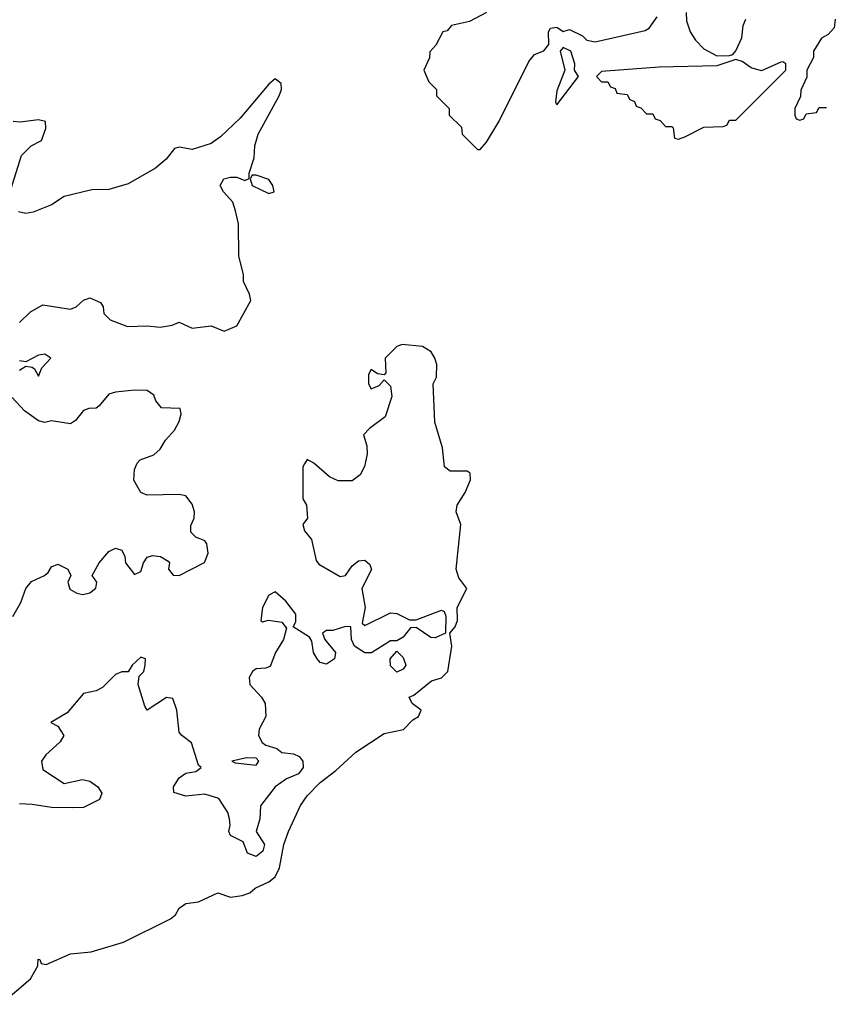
# Model space of a CAD drawing. Header units: inches. Extents: x 2601682 to 2755810, y 449311 to 584050.
# Tile 304 of 505: x 2704511 to 2707061, y 481530 to 484608. Entities that reach past the tile are written whole.
import ezdxf

# ---------------------------------------------------------------- set-up
doc = ezdxf.new("R2010")
doc.units = ezdxf.units.IN
doc.header["$MEASUREMENT"] = 0
doc.layers.add('C7408', color=7, linetype='Continuous')

msp = doc.modelspace()

# ---------------------------------------------------------------- linework, layer by layer
at = {"layer": 'C7408', "color": 2, "elevation": 2}
for points in [[(2705970.4, 484630), (2705917.3, 484602.7), (2705861, 484590), (2705847.3, 484572.7), (2705834, 484570), (2705811.6, 484528.4), (2705792.7, 484507.3), (2705791.6, 484488.4), (2705774, 484450), (2705790, 484414), (2705814, 484390), (2705814, 484370), (2705854, 484330), (2705854, 484310), (2705891.6, 484271.6), (2705894, 484250), (2705942, 484202), (2705950, 484202), (2705970, 484224.7), (2706010, 484291), (2706103.1, 484476.9), (2706120.8, 484499.2), (2706150, 484511), (2706165.2, 484530), (2706164, 484570), (2706170, 484582), (2706190, 484584.7), (2706210, 484571.3), (2706230, 484577.3), (2706270, 484558), (2706284.3, 484544.3), (2706310, 484538.9), (2706466.2, 484573.8), (2706478.3, 484581.7), (2706503.3, 484616.7)], [(2706594.8, 484630), (2706595.3, 484604.7), (2706607.4, 484570), (2706623.8, 484543.8), (2706650, 484517), (2706690, 484495.5), (2706730, 484496), (2706740.4, 484499.6), (2706749.6, 484510.4), (2706768.5, 484551.5), (2706773.1, 484590), (2706780.9, 484610)], [(2707060.7, 484610), (2707057.5, 484582.5), (2707038.8, 484561.2), (2707018, 484550), (2706992, 484510), (2706992, 484490), (2706972, 484450), (2706971.6, 484428.4), (2706952.7, 484387.3), (2706952, 484368), (2706934, 484330), (2706934, 484310), (2706938, 484298), (2706950, 484294), (2706962, 484298), (2706970, 484314), (2707002, 484318), (2707010, 484334), (2707033, 484333)], [(2704510, 483661), (2704544.8, 483695.2), (2704583.7, 483716.3), (2704670, 483702.8), (2704688, 483710), (2704710, 483731.3), (2704730, 483738), (2704763.6, 483723.6), (2704772, 483710), (2704774, 483690), (2704794, 483670), (2704848.4, 483648.4), (2704910, 483651.3), (2704950, 483646.8), (2704987.3, 483652.7), (2705010, 483662), (2705050, 483644), (2705109.1, 483650.9), (2705150, 483634.8), (2705190, 483650.8), (2705233.5, 483730), (2705229.6, 483749.6), (2705211.1, 483790), (2705211, 483810), (2705196.3, 483870), (2705194.5, 483970), (2705186, 484010), (2705177.5, 484037.5), (2705148, 484070), (2705138, 484090), (2705149.3, 484110.7), (2705170, 484116), (2705190, 484116), (2705214.6, 484105.4), (2705228, 484112), (2705228, 484128), (2705243.6, 484176.4), (2705246.3, 484213.7), (2705256.4, 484250), (2705322.2, 484370), (2705329.7, 484390), (2705328.1, 484408.1), (2705310, 484423), (2705290, 484406.3), (2705199.8, 484300.2), (2705138.7, 484241.3), (2705110, 484220.5), (2705050, 484202), (2705010, 484209.2), (2704994.8, 484205.2), (2704968.5, 484171.5), (2704935.9, 484144.1), (2704850, 484095.1), (2704790, 484077.2), (2704736.4, 484076.4), (2704650, 484055.3), (2704610.8, 484029.2), (2704553.4, 484006.6), (2704530, 484002), (2704507.5, 484007.5)], [(2704482.9, 484077.1), (2704516.9, 484183.1), (2704546.5, 484213.5), (2704579, 484230), (2704592.5, 484267.5), (2704591.6, 484290), (2704570, 484294.7), (2704512, 484288), (2704490.4, 484289.6)], [(2704452.4, 481530), (2704545.1, 481610), (2704568, 481650), (2704568.4, 481671.6), (2704574, 481670), (2704578, 481658), (2704594, 481654), (2704670, 481688.2), (2704734, 481694), (2704835.3, 481724.7), (2704982.7, 481797.3), (2704998.4, 481810), (2705010, 481831), (2705030, 481844.9), (2705070, 481850.7), (2705130, 481878), (2705170, 481864.7), (2705206, 481870), (2705230, 481878), (2705246.8, 481893.2), (2705290, 481913), (2705310, 481928), (2705323.1, 481956.9), (2705337.2, 482030), (2705351.7, 482070), (2705389, 482151), (2705410, 482182), (2705450, 482223), (2705499.1, 482260.9), (2705561.4, 482318.6), (2705650, 482376.5), (2705711.2, 482388.8), (2705740.5, 482419.5), (2705758, 482430), (2705766, 482450), (2705738, 482470), (2705728.7, 482490), (2705743.1, 482496.9), (2705798.6, 482541.4), (2705830, 482550.5), (2705849.5, 482570), (2705861.6, 482650), (2705855.3, 482690), (2705872.3, 482710), (2705879.3, 482730), (2705879, 482770), (2705909.2, 482830), (2705883.5, 482863.5), (2705875.6, 482890), (2705889.6, 483030), (2705875.6, 483070), (2705878.4, 483090), (2705903.6, 483130), (2705920.7, 483170), (2705919.3, 483190), (2705910, 483197), (2705856.5, 483196.5), (2705839, 483210), (2705832.7, 483270), (2705809.2, 483350), (2705804, 483470), (2705814, 483490), (2705815.3, 483530), (2705809, 483550), (2705797.2, 483570), (2705770, 483586.6), (2705707.1, 483592.9), (2705690, 483586), (2705653.4, 483550), (2705656, 483504), (2705650, 483498), (2705630, 483501.2), (2705610, 483514.5), (2705601.2, 483498.8), (2705601.3, 483470), (2705610, 483454), (2705635.1, 483464.9), (2705650, 483482), (2705670, 483462), (2705674.8, 483430), (2705653.7, 483366.3), (2705604.7, 483330), (2705586, 483310), (2705596.1, 483276.1), (2705597.1, 483250), (2705588.5, 483211.5), (2705575.2, 483184.8), (2705550, 483166), (2705506.6, 483166.6), (2705479, 483179), (2705430, 483221.2), (2705410, 483232.7), (2705400.9, 483219.1), (2705396.3, 483210), (2705396.4, 483110), (2705407.7, 483090), (2705410.7, 483050), (2705396, 483030), (2705401, 483010), (2705423.4, 482983.4), (2705437.3, 482917.3), (2705445.8, 482905.8), (2705512.7, 482867.3), (2705529.3, 482870.7), (2705550, 482901), (2705570, 482916), (2705590, 482918), (2705605.4, 482905.4), (2705610.6, 482889.4), (2705581, 482830), (2705591.3, 482770), (2705582, 482722), (2705590, 482714), (2705670, 482754), (2705690, 482752), (2705730, 482732), (2705750, 482732), (2705830, 482762), (2705838, 482758), (2705843.6, 482743.6), (2705842, 482690), (2705810, 482675.3), (2705796.4, 482676.4), (2705750, 482708), (2705732.7, 482707.3), (2705710, 482678), (2705690, 482666), (2705670, 482666), (2705610.8, 482629.2), (2705590, 482629), (2705558, 482650), (2705548, 482670), (2705546, 482710), (2705530, 482711.5), (2705490, 482699), (2705470, 482699), (2705458, 482690), (2705464.7, 482670), (2705498, 482630), (2705494.8, 482610), (2705470, 482593.2), (2705450, 482599), (2705441.2, 482610), (2705429.4, 482630), (2705424.7, 482664.7), (2705417.2, 482677.2), (2705366, 482710), (2705374.6, 482725.4), (2705374, 482750), (2705342.9, 482790), (2705310, 482819.7), (2705290, 482809.5), (2705270.4, 482770), (2705264.7, 482730), (2705270, 482726), (2705289, 482731), (2705330, 482724.7), (2705345.4, 482705.4), (2705335.5, 482670), (2705310.6, 482630), (2705293.7, 482586.3), (2705279.5, 482580.5), (2705250, 482578.9), (2705238.4, 482570), (2705228.4, 482551.6), (2705230.3, 482530), (2705266.4, 482490), (2705278.7, 482470), (2705280.4, 482430), (2705259.1, 482390), (2705257.6, 482370), (2705268.6, 482348.6), (2705280.3, 482340.3), (2705314.8, 482330), (2705330, 482317.3), (2705367, 482313), (2705384.2, 482304.2), (2705395.8, 482290), (2705397.1, 482270), (2705382.8, 482250), (2705345.5, 482234.5), (2705310, 482209.6), (2705264, 482150), (2705261.3, 482110), (2705250.4, 482070), (2705276.5, 482030), (2705271.5, 482008.5), (2705250, 481992.3), (2705222.9, 482002.9), (2705210, 482038), (2705170, 482058), (2705165.2, 482070), (2705169.4, 482090), (2705167.3, 482110), (2705161.3, 482130), (2705133.5, 482173.5), (2705090, 482186.6), (2705030, 482181.1), (2704992.5, 482192.5), (2704991.8, 482210), (2705010, 482238.4), (2705030, 482252.2), (2705062, 482258), (2705078, 482270), (2705070, 482278), (2705047.8, 482347.8), (2705018, 482370), (2705010, 482381.2), (2705002.6, 482450), (2704990, 482486), (2704970, 482489.5), (2704910, 482449.2), (2704902.4, 482462.4), (2704881.3, 482530), (2704884.5, 482555.5), (2704899, 482570), (2704903.7, 482590), (2704904, 482610), (2704890, 482615.6), (2704862.8, 482590), (2704850.6, 482569.4), (2704830, 482569.4), (2704810, 482560.9), (2704770, 482520.7), (2704750, 482509.6), (2704710, 482501.2), (2704659.3, 482440.7), (2704608.6, 482411.4), (2704630, 482399.1), (2704648.9, 482370), (2704637.4, 482350), (2704592.8, 482310), (2704579, 482290), (2704583.7, 482263.7), (2704650, 482220.7), (2704707, 482233), (2704730, 482227.4), (2704755.5, 482210), (2704767.7, 482190), (2704760.7, 482170), (2704710, 482145.2), (2704676.3, 482143.7), (2704610, 482145.6), (2704550, 482155.1), (2704510, 482156.2)], [(2704510, 483512), (2704530, 483524.7), (2704550, 483522), (2704556.9, 483516.9), (2704570, 483494), (2704580.2, 483519.8), (2704608, 483550), (2704590, 483562), (2704570, 483559), (2704530, 483538), (2704510, 483542)], [(2704490, 482742.8), (2704514.3, 482785.7), (2704529.7, 482830.3), (2704548.4, 482851.6), (2704589, 482870), (2704600.2, 482879.8), (2704610, 482898), (2704630, 482906), (2704661, 482890), (2704671.3, 482870), (2704661, 482850), (2704667.3, 482827.3), (2704690, 482814.8), (2704708.9, 482811.1), (2704730, 482816), (2704749.2, 482830.8), (2704752.3, 482850), (2704737.2, 482870), (2704759.6, 482910), (2704790, 482945.5), (2704810, 482955.8), (2704830.2, 482950.2), (2704839.5, 482930), (2704842, 482910), (2704870, 482873.4), (2704890, 482882.8), (2704898, 482910), (2704910, 482928), (2704926.5, 482933.5), (2704951.3, 482930), (2704974.9, 482914.9), (2704978.8, 482910), (2704976, 482890), (2704991.1, 482871.1), (2705010, 482871), (2705089.2, 482910.8), (2705100.2, 482939.8), (2705096, 482970), (2705090, 482979), (2705062, 482990), (2705045.6, 483005.6), (2705046.3, 483026.3), (2705056.2, 483050), (2705057.6, 483070), (2705050, 483093.2), (2705030, 483119.3), (2705010, 483124), (2704910, 483122), (2704889.2, 483130), (2704868.1, 483168.1), (2704870, 483202), (2704878.7, 483221.3), (2704888, 483232), (2704930, 483247.3), (2704950, 483265.5), (2704966.6, 483293.4), (2704995.2, 483324.8), (2705010, 483352), (2705015.5, 483375.5), (2705012.7, 483392.7), (2704954.6, 483394.6), (2704936.5, 483416.5), (2704930, 483434), (2704910, 483449), (2704870, 483449.4), (2704810, 483443.6), (2704790, 483437), (2704759.6, 483400.4), (2704750, 483394), (2704727, 483393), (2704710, 483386.6), (2704685.1, 483354.9), (2704670, 483345.1), (2704610, 483354.5), (2704590, 483349.2), (2704570, 483354.5), (2704525.6, 483385.6), (2704487.3, 483427.3)]]:
    msp.add_lwpolyline(points, dxfattribs=at)
for points in [[(2706210, 484521.2), (2706200.7, 484510), (2706214.8, 484450), (2706190, 484386), (2706186, 484350), (2706190, 484342), (2706258, 484430), (2706245.2, 484450), (2706246.6, 484470), (2706234, 484510)], [(2706750, 484484), (2706690, 484463.7), (2706510, 484459.3), (2706330, 484446), (2706314, 484430), (2706330, 484414), (2706350, 484414), (2706358, 484398), (2706372.7, 484392.7), (2706378, 484378), (2706410, 484374), (2706418, 484358), (2706432.7, 484352.7), (2706438, 484338), (2706452.7, 484332.7), (2706470, 484314), (2706490, 484314), (2706498, 484298), (2706512.7, 484292.7), (2706530, 484274), (2706550, 484274), (2706554, 484270), (2706558, 484238), (2706570, 484234), (2706590, 484242), (2706650, 484272), (2706710, 484274), (2706722, 484278), (2706730, 484294), (2706750, 484294), (2706906, 484450), (2706906, 484470), (2706896.4, 484476.4), (2706890, 484475.3), (2706830, 484448), (2706797.5, 484457.5), (2706770, 484477.2)], [(2705250, 484122), (2705238, 484122), (2705232, 484110), (2705238, 484090), (2705290, 484064.7), (2705306, 484070), (2705302, 484090), (2705290, 484108)], [(2705690, 482568.7), (2705670, 482588), (2705668.7, 482610), (2705690, 482634), (2705710, 482614), (2705718, 482590), (2705710, 482578)], [(2705219.8, 482300.2), (2705174, 482290), (2705184.7, 482284.7), (2705250, 482278), (2705259, 482290), (2705250, 482299)]]:
    msp.add_lwpolyline(points, close=True, dxfattribs=at)

doc.saveas('drawing.dxf')
